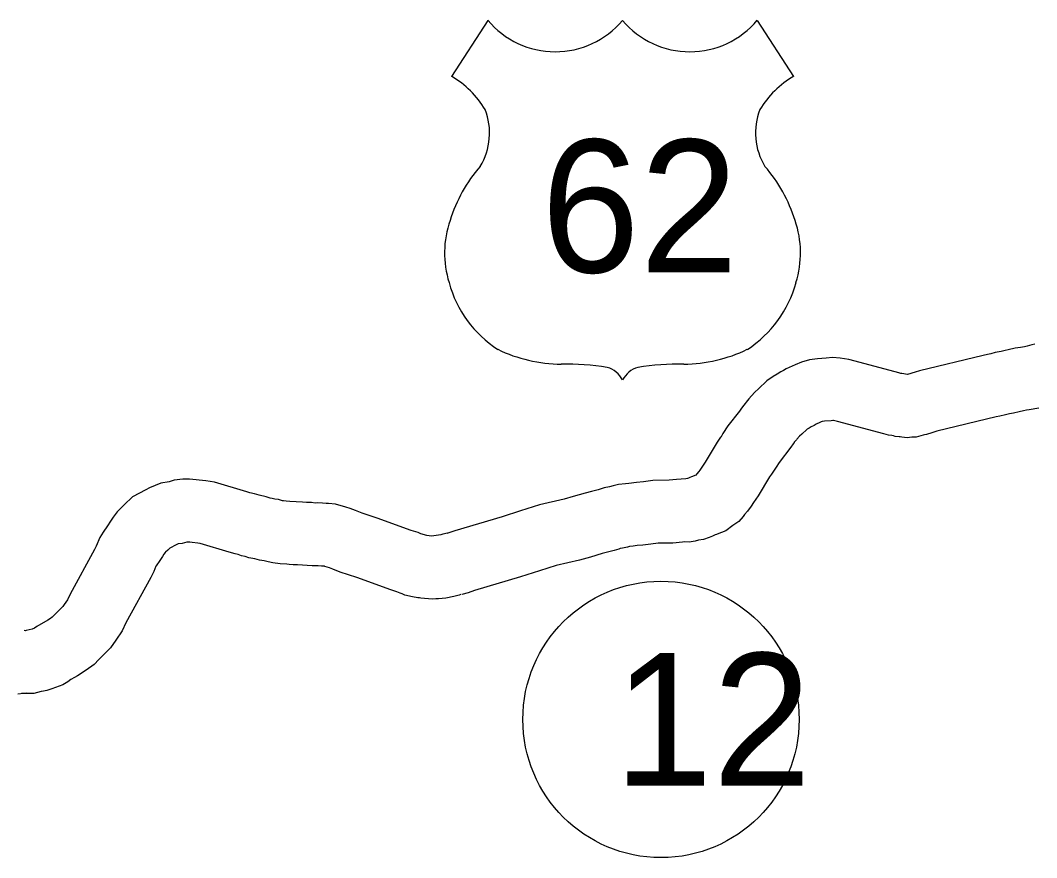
# Model space of a CAD drawing. Extents: x -939622 to -934222, y 1383701 to 1385301.
# Drawn here: x -936513.63 to -936499.06, y 1385160.53 to 1385172.53 of the extents above; entities that cross this region are included whole.
import ezdxf

# ---------------------------------------------------------------- set-up
doc = ezdxf.new("R2010")
doc.units = 0
for name, color, linetype in [('Level 15', 7, 'Continuous'), ('Level 22', 7, 'Continuous'), ('Level 27', 7, 'Continuous')]:
    doc.layers.add(name, color=color, linetype=linetype)

msp = doc.modelspace()

# ---------------------------------------------------------------- linework, layer by layer
at = {"layer": 'Level 15'}
for points in [[(-936499.086, 1385167.894), (-936499.129, 1385167.883), (-936499.199, 1385167.863), (-936499.236, 1385167.852), (-936499.292, 1385167.843), (-936499.37, 1385167.833), (-936499.47, 1385167.81), (-936499.512, 1385167.799), (-936499.571, 1385167.787), (-936499.655, 1385167.77), (-936499.721, 1385167.753), (-936499.766, 1385167.743), (-936499.828, 1385167.731), (-936500.742, 1385167.51), (-936500.801, 1385167.49), (-936500.914, 1385167.459), (-936500.995, 1385167.471), (-936501.009, 1385167.473), (-936501.038, 1385167.48), (-936501.665, 1385167.646), (-936501.752, 1385167.674), (-936501.877, 1385167.692), (-936501.986, 1385167.7), (-936502.081, 1385167.692), (-936502.204, 1385167.682), (-936502.319, 1385167.665), (-936502.432, 1385167.635), (-936502.525, 1385167.598), (-936502.65, 1385167.539), (-936502.69, 1385167.515), (-936502.727, 1385167.496), (-936502.779, 1385167.464), (-936502.84, 1385167.43), (-936502.929, 1385167.365), (-936503.05, 1385167.253), (-936503.101, 1385167.202), (-936503.151, 1385167.15), (-936503.188, 1385167.11), (-936503.28, 1385166.993), (-936503.303, 1385166.961), (-936503.32, 1385166.934), (-936503.486, 1385166.722), (-936503.558, 1385166.611), (-936503.585, 1385166.566), (-936503.591, 1385166.558), (-936503.642, 1385166.489), (-936503.815, 1385166.201), (-936503.871, 1385166.116), (-936503.889, 1385166.088), (-936503.904, 1385166.067), (-936503.932, 1385166.036), (-936503.948, 1385166.017), (-936503.948, 1385166.016), (-936504.01, 1385165.992), (-936504.031, 1385165.983), (-936504.051, 1385165.974), (-936504.065, 1385165.968), (-936504.09, 1385165.964), (-936504.222, 1385165.953), (-936504.329, 1385165.942), (-936504.564, 1385165.939), (-936504.696, 1385165.918), (-936504.799, 1385165.91), (-936504.905, 1385165.897), (-936504.955, 1385165.89), (-936505.054, 1385165.879), (-936505.132, 1385165.86), (-936505.182, 1385165.849), (-936505.261, 1385165.833), (-936505.316, 1385165.815), (-936505.346, 1385165.806), (-936505.441, 1385165.783), (-936505.534, 1385165.757), (-936505.704, 1385165.707), (-936505.834, 1385165.671), (-936506.189, 1385165.59), (-936506.46, 1385165.502), (-936506.723, 1385165.419), (-936507.402, 1385165.218), (-936507.472, 1385165.192), (-936507.517, 1385165.181)], [(-936499.031, 1385166.973), (-936499.167, 1385166.952), (-936499.209, 1385166.947), (-936499.251, 1385166.937), (-936499.311, 1385166.921), (-936499.396, 1385166.904), (-936499.449, 1385166.894), (-936499.508, 1385166.878), (-936499.588, 1385166.86), (-936499.64, 1385166.851), (-936500.492, 1385166.645), (-936500.562, 1385166.621), (-936500.641, 1385166.599), (-936500.668, 1385166.594), (-936500.687, 1385166.588), (-936500.788, 1385166.56), (-936500.853, 1385166.558), (-936500.918, 1385166.55), (-936500.996, 1385166.559), (-936501.02, 1385166.563), (-936501.033, 1385166.564), (-936501.089, 1385166.571), (-936501.114, 1385166.579), (-936501.138, 1385166.582), (-936501.183, 1385166.59), (-936501.251, 1385166.605), (-936501.918, 1385166.782), (-936501.953, 1385166.793), (-936501.972, 1385166.796), (-936501.984, 1385166.797), (-936502.009, 1385166.795), (-936502.101, 1385166.787), (-936502.136, 1385166.782), (-936502.148, 1385166.779), (-936502.168, 1385166.771), (-936502.221, 1385166.746), (-936502.252, 1385166.727), (-936502.292, 1385166.707), (-936502.322, 1385166.689), (-936502.35, 1385166.673), (-936502.356, 1385166.669), (-936502.428, 1385166.602), (-936502.459, 1385166.572), (-936502.497, 1385166.531), (-936502.506, 1385166.522), (-936502.521, 1385166.503), (-936502.535, 1385166.488), (-936502.539, 1385166.483), (-936502.554, 1385166.462), (-936502.583, 1385166.416), (-936502.753, 1385166.198), (-936502.796, 1385166.131), (-936502.833, 1385166.072), (-936502.861, 1385166.031), (-936502.892, 1385165.99), (-936503.053, 1385165.721), (-936503.118, 1385165.622), (-936503.152, 1385165.57), (-936503.206, 1385165.499), (-936503.248, 1385165.45), (-936503.27, 1385165.425), (-936503.331, 1385165.353), (-936503.415, 1385165.292), (-936503.517, 1385165.219), (-936503.643, 1385165.169), (-936503.651, 1385165.167), (-936503.668, 1385165.159), (-936503.707, 1385165.142), (-936503.757, 1385165.122), (-936503.837, 1385165.095), (-936503.91, 1385165.082), (-936503.955, 1385165.07), (-936504.042, 1385165.057), (-936504.114, 1385165.059), (-936504.14, 1385165.057), (-936504.278, 1385165.043), (-936504.488, 1385165.04), (-936504.59, 1385165.024), (-936504.707, 1385165.014), (-936504.788, 1385165.005), (-936504.845, 1385164.997), (-936504.896, 1385164.991), (-936504.926, 1385164.984), (-936505, 1385164.967), (-936505.029, 1385164.962), (-936505.051, 1385164.954), (-936505.117, 1385164.936), (-936505.212, 1385164.912), (-936505.287, 1385164.892), (-936505.456, 1385164.842), (-936505.613, 1385164.798), (-936505.95, 1385164.722), (-936506.185, 1385164.646), (-936506.458, 1385164.558), (-936507.12, 1385164.363), (-936507.21, 1385164.33), (-936507.302, 1385164.307)], [(-936507.504, 1385165.184), (-936507.574, 1385165.169), (-936507.601, 1385165.16), (-936507.735, 1385165.143), (-936507.802, 1385165.15), (-936507.888, 1385165.176), (-936507.927, 1385165.192), (-936508.028, 1385165.224), (-936508.516, 1385165.401), (-936508.729, 1385165.469), (-936508.824, 1385165.509), (-936508.902, 1385165.537), (-936508.964, 1385165.558), (-936509.11, 1385165.599), (-936509.212, 1385165.607), (-936509.246, 1385165.609), (-936509.296, 1385165.614), (-936509.366, 1385165.617), (-936509.402, 1385165.616), (-936509.453, 1385165.622), (-936509.527, 1385165.623), (-936509.582, 1385165.629), (-936509.677, 1385165.634), (-936509.766, 1385165.638), (-936509.816, 1385165.641), (-936509.856, 1385165.646), (-936509.869, 1385165.649), (-936509.93, 1385165.665), (-936509.979, 1385165.673), (-936510.019, 1385165.68), (-936510.049, 1385165.687), (-936510.105, 1385165.703), (-936510.206, 1385165.727), (-936510.273, 1385165.749), (-936510.337, 1385165.762), (-936510.382, 1385165.775), (-936510.846, 1385165.915), (-936510.968, 1385165.935), (-936511.203, 1385165.958), (-936511.3, 1385165.956), (-936511.423, 1385165.941), (-936511.496, 1385165.92), (-936511.616, 1385165.9), (-936511.778, 1385165.833), (-936511.828, 1385165.806), (-936512.021, 1385165.703), (-936512.141, 1385165.59), (-936512.187, 1385165.544), (-936512.239, 1385165.49), (-936512.297, 1385165.414), (-936512.338, 1385165.354), (-936512.381, 1385165.289), (-936512.441, 1385165.199), (-936512.487, 1385165.123), (-936512.541, 1385165), (-936512.563, 1385164.949), (-936512.916, 1385164.308), (-936512.953, 1385164.23), (-936513, 1385164.161), (-936513.021, 1385164.132), (-936513.08, 1385164.069), (-936513.141, 1385164.01), (-936513.171, 1385163.979), (-936513.196, 1385163.96), (-936513.232, 1385163.937), (-936513.391, 1385163.846), (-936513.426, 1385163.821), (-936513.459, 1385163.81), (-936513.545, 1385163.788), (-936513.552, 1385163.787), (-936513.573, 1385163.788)], [(-936507.315, 1385164.304), (-936507.341, 1385164.298), (-936507.415, 1385164.275), (-936507.531, 1385164.251), (-936507.634, 1385164.241), (-936507.672, 1385164.244), (-936507.724, 1385164.237), (-936507.889, 1385164.254), (-936507.906, 1385164.257), (-936507.93, 1385164.259), (-936508.007, 1385164.27), (-936508.115, 1385164.296), (-936508.154, 1385164.316), (-936508.186, 1385164.326), (-936508.233, 1385164.345), (-936508.32, 1385164.373), (-936508.807, 1385164.549), (-936509.043, 1385164.625), (-936509.149, 1385164.67), (-936509.198, 1385164.687), (-936509.232, 1385164.699), (-936509.264, 1385164.708), (-936509.267, 1385164.709), (-936509.269, 1385164.709), (-936509.313, 1385164.711), (-936509.36, 1385164.716), (-936509.374, 1385164.716), (-936509.445, 1385164.714), (-936509.515, 1385164.723), (-936509.585, 1385164.724), (-936509.656, 1385164.732), (-936509.664, 1385164.732), (-936509.72, 1385164.731), (-936509.777, 1385164.737), (-936509.809, 1385164.739), (-936509.904, 1385164.744), (-936510.008, 1385164.759), (-936510.074, 1385164.772), (-936510.115, 1385164.783), (-936510.133, 1385164.786), (-936510.202, 1385164.799), (-936510.268, 1385164.814), (-936510.297, 1385164.822), (-936510.352, 1385164.831), (-936510.408, 1385164.85), (-936510.456, 1385164.861), (-936510.504, 1385164.877), (-936510.549, 1385164.886), (-936510.637, 1385164.912), (-936511.05, 1385165.037), (-936511.085, 1385165.042), (-936511.166, 1385165.05), (-936511.198, 1385165.057), (-936511.218, 1385165.057), (-936511.235, 1385165.057), (-936511.244, 1385165.056), (-936511.308, 1385165.037), (-936511.36, 1385165.03), (-936511.367, 1385165.029), (-936511.395, 1385165.018), (-936511.404, 1385165.013), (-936511.475, 1385164.975), (-936511.487, 1385164.969), (-936511.516, 1385164.942), (-936511.546, 1385164.913), (-936511.553, 1385164.905), (-936511.57, 1385164.883), (-936511.592, 1385164.851), (-936511.63, 1385164.793), (-936511.68, 1385164.718), (-936511.686, 1385164.709), (-936511.717, 1385164.637), (-936511.757, 1385164.548), (-936512.114, 1385163.9), (-936512.168, 1385163.783), (-936512.26, 1385163.65), (-936512.336, 1385163.54), (-936512.389, 1385163.489), (-936512.442, 1385163.434), (-936512.503, 1385163.375), (-936512.572, 1385163.302), (-936512.683, 1385163.22), (-936512.809, 1385163.139), (-936512.853, 1385163.117), (-936512.902, 1385163.089), (-936512.949, 1385163.055), (-936513.017, 1385163.012), (-936513.124, 1385162.972), (-936513.175, 1385162.956), (-936513.248, 1385162.929), (-936513.298, 1385162.922), (-936513.33, 1385162.914), (-936513.435, 1385162.889), (-936513.555, 1385162.886), (-936513.613, 1385162.889)], [(-936513.544, 1385162.891), (-936513.581, 1385162.887), (-936513.662, 1385162.878)]]:
    msp.add_lwpolyline(points, dxfattribs=at)
at = {"layer": 'Level 22'}
for p, q in [((-936506.928, 1385172.531), (-936507.447, 1385171.728)), ((-936503.067, 1385172.531), (-936502.548, 1385171.728))]:
    msp.add_line(p, q, dxfattribs=at)
for centre, radius, start, end in [((-936505.961, 1385173.345), 1.264, 220.075, 319.6701), ((-936504.034, 1385173.345), 1.264, 220.3299, 319.925), ((-936508.125, 1385170.562), 1.349, 30.7809, 59.9883), ((-936501.869, 1385170.562), 1.349, 120.0117, 149.2191), ((-936507.828, 1385170.918), 0.925, 328.8105, 21.2108), ((-936502.166, 1385170.918), 0.925, 158.7892, 211.1895), ((-936505.41, 1385169.023), 2.157, 138.9565, 162.6913), ((-936504.584, 1385169.023), 2.157, 17.3087, 41.0435), ((-936506.122, 1385169.199), 1.426, 160.9576, 197.3819), ((-936503.872, 1385169.199), 1.426, 342.6181, 19.0424), ((-936505.89, 1385169.203), 1.65, 195.1074, 237.1312), ((-936504.104, 1385169.203), 1.65, 302.8688, 344.8926), ((-936505.86, 1385169.723), 2.118, 244.0771, 269.5779), ((-936504.135, 1385169.723), 2.118, 270.4221, 295.9229), ((-936505.811, 1385163.725), 3.88, 81.1942, 90.9539), ((-936505.325, 1385167.204), 0.372, 28.0342, 72.9864), ((-936504.669, 1385167.204), 0.372, 107.0136, 151.9658), ((-936504.184, 1385163.725), 3.88, 89.0461, 98.8058)]:
    msp.add_arc(centre, radius, start, end, dxfattribs=at)
at = {"layer": 'Level 27'}
msp.add_circle((-936504.446, 1385162.515), 1.98, dxfattribs=at)

# ---------------------------------------------------------------- texts
at = {"layer": 'Level 22'}
msp.add_text('62', height=1.9008, dxfattribs=at).set_placement((-936506.165, 1385168.92))
at = {"layer": 'Level 27'}
msp.add_text('12', height=1.9008, dxfattribs=at).set_placement((-936505.12, 1385161.565))

doc.saveas('drawing.dxf')
